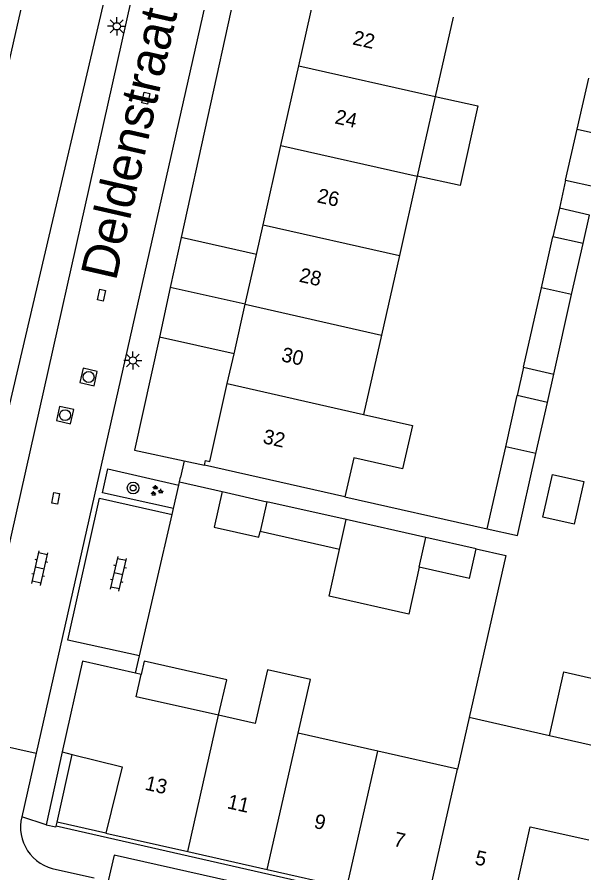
# Model space of a CAD drawing. Extents: x 128999 to 131010, y 395498 to 399007.
# Drawn here: x 129141.8 to 129180.7, y 398835.4 to 398894.3 of the extents above; entities that cross this region are included whole.
import ezdxf

# ---------------------------------------------------------------- set-up
doc = ezdxf.new("R2010")
doc.units = 0
for name, color, linetype in [('gg-afsc-erfafscheiding', 7, 'Continuous'), ('gg-afsc-muur', 7, 'Continuous'), ('gg-anno-huisnummerreeks BGT', 7, 'Continuous'), ('gg-anno-openbare ruimte label', 7, 'Continuous'), ('gg-bbg-bijgebouw', 7, 'Continuous'), ('gg-bbg-gedigitaliseerde bebouwing', 7, 'Continuous'), ('gg-bbg-gedigitaliseerde bijgebouw', 7, 'Continuous'), ('gg-bbg-hoofdgebouw', 7, 'Continuous'), ('gg-bbg-luifel en loopbrug', 7, 'Continuous'), ('gg-bbg-tussenscheiding', 7, 'Continuous'), ('gg-knt-verharding', 7, 'Continuous'), ('gt-grn-weggrens', 7, 'Continuous'), ('gt-symb-boom', 7, 'Continuous'), ('gt-symb-groenvak', 7, 'Continuous'), ('gt-symb-klinker verharding', 7, 'Continuous'), ('gt-symb-kolk center center', 7, 'Continuous'), ('gt-symb-lichtmast', 7, 'Continuous'), ('gt-symb-rioolschacht', 7, 'Continuous')]:
    doc.layers.add(name, color=color, linetype=linetype)

# ---------------------------------------------------------------- blocks, each defined once
blk = doc.blocks.new('gt0-KOLKCC')
at = {"layer": 'gt-symb-kolk center center'}
blk.add_lwpolyline([(-0.375, 0.2), (0.375, 0.2), (0.375, -0.2), (-0.375, -0.2)], close=True, dxfattribs=at)
blk = doc.blocks.new('gt0-RS')
at = {"layer": 'gt-symb-rioolschacht'}
blk.add_lwpolyline([(-0.5, -0.5), (0.5, -0.5), (0.5, 0.5), (-0.5, 0.5)], close=True, dxfattribs=at)
blk.add_circle((0, 0), 0.375, dxfattribs=at)
blk = doc.blocks.new('gt0-LMAST')
at = {"layer": 'gt-symb-lichtmast'}
for p, q in [((-0.005, 0.246), (-0.005, 0.621)), ((-0.182, 0.173), (-0.447, 0.438)), ((0.172, 0.173), (0.437, 0.438)), ((-0.255, -0.004), (-0.63, -0.004)), ((-0.182, -0.181), (-0.447, -0.446)), ((-0.005, -0.254), (-0.005, -0.629)), ((0.437, -0.446), (0.172, -0.181)), ((0.245, -0.004), (0.62, -0.004))]:
    blk.add_line(p, q, dxfattribs=at)
blk.add_circle((-0.005, -0.004), 0.25, dxfattribs=at)
blk = doc.blocks.new('gt0-BOOM')
at = {"layer": 'gt-symb-boom'}
for radius in [0.4, 0.2]:
    blk.add_circle((0, 0), radius, dxfattribs=at)
blk = doc.blocks.new('gt0-GRVAK')
at = {"layer": 'gt-symb-groenvak'}
for p, q in [((-0.11, 0.189), (-0.228, 0.24)), ((-0.182, 0.153), (0.088, 0.153)), ((-0.091, 0.211), (-0.156, 0.322)), ((-0.047, 0.214), (-0.047, 0.393)), ((-0.004, 0.211), (0.061, 0.322)), ((0.015, 0.189), (0.133, 0.24)), ((0.262, -0.052), (0.197, 0.059)), ((0.305, -0.049), (0.305, 0.13)), ((0.349, -0.052), (0.414, 0.059)), ((-0.245, -0.228), (-0.363, -0.177)), ((-0.318, -0.264), (-0.047, -0.264)), ((-0.226, -0.206), (-0.291, -0.095)), ((-0.183, -0.203), (-0.183, -0.024)), ((-0.139, -0.206), (-0.074, -0.095)), ((-0.12, -0.228), (-0.002, -0.177)), ((0.243, -0.074), (0.125, -0.023)), ((0.17, -0.11), (0.441, -0.11)), ((0.368, -0.074), (0.486, -0.023))]:
    blk.add_line(p, q, dxfattribs=at)
blk = doc.blocks.new('gt0-KL1')
at = {"layer": 'gt-symb-klinker verharding'}
for p, q in [((-1.15, 0.3), (1.15, 0.3)), ((-1, -0.3), (-1, 0.3)), ((-0.5, 0.3), (-0.5, 0.45)), ((0, -0.3), (0, 0.3)), ((0.5, 0.3), (0.5, 0.45)), ((1, -0.3), (1, 0.3)), ((-1.15, -0.3), (1.15, -0.3)), ((-0.5, -0.45), (-0.5, -0.3)), ((0.5, -0.45), (0.5, -0.3))]:
    blk.add_line(p, q, dxfattribs=at)

msp = doc.modelspace()

# ---------------------------------------------------------------- linework, layer by layer
at = {"layer": 'gg-afsc-erfafscheiding'}
msp.add_line((129164.33, 398861.28), (129174.101, 398859.081), dxfattribs=at)
msp.add_lwpolyline([(129173.35, 398857.7), (129175.388, 398857.239), (129172.865, 398846.096)], dxfattribs=at)
at = {"layer": 'gg-afsc-muur'}
for p, q in [((129152.92, 398862.086), (129152.969, 398862.297)), ((129152.969, 398862.297), (129155.895, 398861.634)), ((129152.547, 398860.467), (129152.92, 398862.086)), ((129152.456, 398860.068), (129152.547, 398860.467)), ((129150.214, 398850.338), (129152.456, 398860.068)), ((129149.943, 398849.16), (129150.214, 398850.338)), ((129144.92, 398843.74), (129143.805, 398838.736)), ((129144.502, 398838.645), (129144.56, 398838.908))]:
    msp.add_line(p, q, dxfattribs=at)
msp.add_lwpolyline([(129143.805, 398838.736), (129144.488, 398838.584), (129144.502, 398838.645)], dxfattribs=at)
at = {"layer": 'gg-bbg-bijgebouw'}
for p, q in [((129179.901, 398875.177), (129180.689, 398878.69)), ((129178.676, 398869.716), (129179.901, 398875.177)), ((129177.448, 398864.245), (129178.236, 398867.758)), ((129176.184, 398858.612), (129177.448, 398864.245)), ((129164.419, 398859.711), (129158.96, 398860.94)), ((129169.895, 398858.478), (129164.419, 398859.711)), ((129173.35, 398857.7), (129169.895, 398858.478)), ((129172.89, 398855.66), (129173.35, 398857.7))]:
    msp.add_line(p, q, dxfattribs=at)
at = {"layer": 'gg-bbg-gedigitaliseerde bebouwing'}
for p, q in [((129171.765, 398894.261), (129170.534, 398888.799)), ((129170.534, 398888.799), (129169.301, 398883.33)), ((129169.301, 398883.33), (129168.07, 398877.87)), ((129168.07, 398877.87), (129166.836, 398872.399)), ((129166.836, 398872.399), (129165.605, 398866.937)), ((129172.865, 398846.096), (129172.064, 398842.556)), ((129178.37, 398844.85), (129172.865, 398846.096)), ((129182.48, 398843.92), (129178.37, 398844.85))]:
    msp.add_line(p, q, dxfattribs=at)
msp.add_lwpolyline([(129165.605, 398866.937), (129168.961, 398866.18), (129168.288, 398863.193), (129164.932, 398863.95), (129164.33, 398861.28)], dxfattribs=at)
at = {"layer": 'gg-bbg-gedigitaliseerde bijgebouw'}
for p, q in [((129180.28, 398886.552), (129181.07, 398890.064)), ((129179.49, 398883.04), (129180.28, 398886.552)), ((129179.49, 398883.04), (129181.561, 398882.575)), ((129177.827, 398875.643), (129178.617, 398879.155)), ((129180.689, 398878.69), (129178.617, 398879.155)), ((129176.6, 398870.187), (129177.827, 398875.643)), ((129176.6, 398870.187), (129178.676, 398869.716)), ((129175.371, 398864.722), (129176.161, 398868.234)), ((129178.236, 398867.758), (129176.161, 398868.234)), ((129174.101, 398859.081), (129175.371, 398864.722)), ((129155.895, 398861.634), (129158.96, 398860.94)), ((129163.963, 398857.664), (129158.5, 398858.89)), ((129174.101, 398859.081), (129176.184, 398858.612)), ((129172.89, 398855.66), (129169.438, 398856.435))]:
    msp.add_line(p, q, dxfattribs=at)
for points in [[(129178.59, 398862.813), (129180.737, 398862.332), (129180.08, 398859.405), (129177.933, 398859.886), (129178.59, 398862.813)], [(129155.895, 398861.634), (129155.343, 398859.196), (129158.412, 398858.501), (129158.5, 398858.89)], [(129169.438, 398856.435), (129168.713, 398853.212), (129163.238, 398854.444), (129163.963, 398857.664)]]:
    msp.add_lwpolyline(points, dxfattribs=at)
at = {"layer": 'gg-bbg-hoofdgebouw'}
for p, q in [((129161.166, 398890.9), (129162.394, 398896.359)), ((129140.96, 398889.76), (129142.188, 398895.219)), ((129159.938, 398885.439), (129161.166, 398890.9)), ((129158.71, 398879.979), (129159.938, 398885.439)), ((129158.25, 398877.933), (129158.71, 398879.979)), ((129157.483, 398874.518), (129158.25, 398877.933)), ((129156.715, 398871.103), (129157.483, 398874.518)), ((129156.255, 398869.057), (129156.715, 398871.103)), ((129164.33, 398861.28), (129154.68, 398863.45)), ((129146.31, 398849.98), (129144.92, 398843.74)), ((129149.943, 398849.16), (129146.31, 398849.98)), ((129150.335, 398849.072), (129149.943, 398849.16)), ((129166.591, 398843.791), (129161.12, 398845.026)), ((129144.92, 398843.74), (129145.598, 398843.57)), ((129172.064, 398842.556), (129166.591, 398843.791)), ((129147.91, 398838.16), (129153.537, 398836.887)), ((129153.537, 398836.887), (129159, 398835.651)), ((129159, 398835.651), (129164.471, 398834.413))]:
    msp.add_line(p, q, dxfattribs=at)
for points in [[(129154.68, 398863.45), (129154.75, 398863.77), (129155.05, 398863.7), (129156.255, 398869.057)], [(129161.12, 398845.026), (129161.969, 398848.713), (129159.003, 398849.383), (129158.176, 398845.69), (129155.658, 398846.258)], [(129155.658, 398846.258), (129149.989, 398847.537), (129150.335, 398849.072)], [(129145.598, 398843.57), (129149.04, 398842.71), (129147.91, 398838.16)], [(129175.49, 398831.59), (129177.05, 398838.6), (129181.08, 398837.7)]]:
    msp.add_lwpolyline(points, dxfattribs=at)
at = {"layer": 'gg-bbg-luifel en loopbrug'}
for p, q in [((129179.49, 398883.04), (129179.057, 398881.113)), ((129179.057, 398881.113), (129178.617, 398879.155)), ((129181.129, 398880.648), (129179.057, 398881.113)), ((129180.689, 398878.69), (129181.129, 398880.648)), ((129153.087, 398879.094), (129152.339, 398875.675)), ((129158.25, 398877.933), (129153.087, 398879.094)), ((129152.339, 398875.675), (129151.591, 398872.256)), ((129157.483, 398874.518), (129152.339, 398875.675)), ((129156.715, 398871.103), (129151.591, 398872.256)), ((129176.6, 398870.187), (129176.161, 398868.234)), ((129178.236, 398867.758), (129178.676, 398869.716)), ((129144.56, 398838.908), (129145.598, 398843.57)), ((129147.91, 398838.16), (129144.56, 398838.908))]:
    msp.add_line(p, q, dxfattribs=at)
for points in [[(129170.534, 398888.799), (129173.463, 398888.15), (129172.25, 398882.677), (129169.301, 398883.33)], [(129155.658, 398846.258), (129156.21, 398848.696), (129150.541, 398849.98), (129150.335, 398849.072)], [(129178.37, 398844.85), (129179.363, 398849.239), (129183.467, 398848.31), (129182.48, 398843.92)]]:
    msp.add_lwpolyline(points, dxfattribs=at)
at = {"layer": 'gg-bbg-tussenscheiding'}
for p, q in [((129161.166, 398890.9), (129170.534, 398888.799)), ((129180.28, 398886.552), (129182.349, 398886.088)), ((129159.938, 398885.439), (129169.301, 398883.33)), ((129158.71, 398879.979), (129168.07, 398877.87)), ((129179.901, 398875.177), (129177.827, 398875.643)), ((129157.483, 398874.518), (129166.836, 398872.399)), ((129156.255, 398869.057), (129165.605, 398866.937)), ((129177.448, 398864.245), (129175.371, 398864.722)), ((129158.96, 398860.94), (129158.5, 398858.89)), ((129163.963, 398857.664), (129164.419, 398859.711)), ((129169.438, 398856.435), (129169.895, 398858.478)), ((129153.537, 398836.887), (129155.658, 398846.258)), ((129159, 398835.651), (129161.12, 398845.026)), ((129164.471, 398834.413), (129166.591, 398843.791)), ((129169.942, 398833.175), (129172.064, 398842.556))]:
    msp.add_line(p, q, dxfattribs=at)
at = {"layer": 'gg-knt-verharding'}
for p, q in [((129158.768, 398905.06), (129153.087, 398879.094)), ((129153.296, 398863.748), (129154.68, 398863.45)), ((129152.969, 398862.297), (129153.045, 398862.631)), ((129138.299, 398844.736), (129143.12, 398843.663)), ((129143.12, 398843.663), (129142.131, 398839.279)), ((129175.2, 398831.66), (129144.502, 398838.645)), ((129144.53, 398835.66), (129147.107, 398835.08))]:
    msp.add_line(p, q, dxfattribs=at)
for points in [[(129138.299, 398844.736), (129151.85, 398905.21), (129151.79, 398905.62), (129149.77, 398908.88), (129149.68, 398909.23), (129158.546, 398948.759)], [(129163.489, 398947.679), (129155.66, 398912.93), (129155.74, 398912.52), (129157.78, 398909.29), (129157.85, 398908.95), (129143.12, 398843.663)], [(129150.04, 398918.629), (129147.59, 398907.68), (129149.82, 398904.08), (129141.05, 398866.56), (129137.709, 398867.325)], [(129151.591, 398872.256), (129149.89, 398864.48), (129153.296, 398863.748)], [(129152.547, 398860.467), (129147.68, 398861.55), (129148.05, 398863.204), (129152.92, 398862.086)], [(129150.214, 398850.338), (129145.294, 398851.43), (129147.483, 398861.189), (129152.456, 398860.068)], [(129174.37, 398828.953), (129174.759, 398830.721), (129148.476, 398836.633), (129148.06, 398834.866)]]:
    msp.add_lwpolyline(points, dxfattribs=at)
msp.add_arc((129145.013, 398838.585), 2.964, 166.45376, 260.62626, dxfattribs=at)
at = {"layer": 'gt-grn-weggrens'}
for p, q in [((129153.296, 398863.748), (129153.045, 398862.631)), ((129143.805, 398838.736), (129142.131, 398839.279))]:
    msp.add_line(p, q, dxfattribs=at)

# ---------------------------------------------------------------- block references
at = {"layer": 'gt-symb-boom'}
msp.add_blockref('gt0-BOOM', (129149.783, 398861.883), dxfattribs=at)
at = {"layer": 'gt-symb-groenvak'}
msp.add_blockref('gt0-GRVAK', (129151.377, 398861.685), dxfattribs=at)
at = {"layer": 'gt-symb-klinker verharding'}
for p, rotation in [((129143.38, 398856.377), 77.35314650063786), ((129148.781, 398855.982), 76.93666266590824)]:
    msp.add_blockref('gt0-KL1', p, dxfattribs=dict(at, rotation=rotation))
at = {"layer": 'gt-symb-kolk center center'}
for p, rotation in [((129150.665, 398888.686), -102.93881062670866), ((129147.612, 398875.135), 78.17329607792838), ((129144.468, 398861.167), -100.30997039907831)]:
    msp.add_blockref('gt0-KOLKCC', p, dxfattribs=dict(at, rotation=rotation))
at = {"layer": 'gt-symb-lichtmast'}
for p in [(129148.665, 398893.625), (129149.774, 398870.653)]:
    msp.add_blockref('gt0-LMAST', p, dxfattribs=at)
at = {"layer": 'gt-symb-rioolschacht'}
for p, rotation in [((129146.724, 398869.513), 77.35314650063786), ((129145.115, 398866.891), 77.35314650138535)]:
    msp.add_blockref('gt0-RS', p, dxfattribs=dict(at, rotation=rotation))

# ---------------------------------------------------------------- texts
at = {"layer": 'gg-anno-huisnummerreeks BGT'}
for s, rotation, p in [('22', 347.4, (129164.804, 398892.383)), ('24', 347.4, (129163.584, 398886.955)), ('26', 347.4, (129162.364, 398881.53)), ('28', 347.4, (129161.136, 398876.07)), ('30', 347.4, (129159.909, 398870.609)), ('32', 347.4, (129158.641, 398864.973)), ('13', 347.2, (129150.542, 398841.153)), ('11', 347.2, (129156.191, 398839.875)), ('9', 347.2, (129162.151, 398838.526)), ('7', 347.2, (129167.617, 398837.289)), ('5', 347.2, (129173.201, 398836.026))]:
    msp.add_text(s, height=1, rotation=rotation, dxfattribs=at).set_placement(p)
at = {"layer": 'gg-anno-openbare ruimte label'}
msp.add_text('Deldenstraat', height=2.5, rotation=77.1, dxfattribs=at).set_placement((129148.599, 398876.062))

doc.saveas('drawing.dxf')
